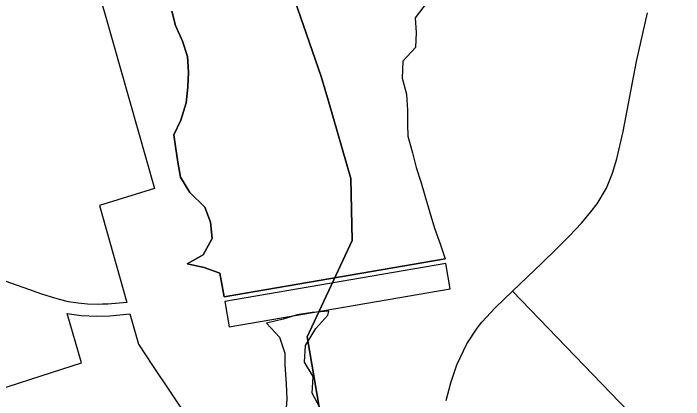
# Model space of a CAD drawing. Extents: x 1674899 to 2057726, y 653888 to 988278.
# Drawn here: x 1792253 to 1795121, y 784682 to 786334 of the extents above; entities that cross this region are included whole.
import ezdxf

# ---------------------------------------------------------------- set-up
doc = ezdxf.new("R2010")
doc.units = 0
for name, color, linetype in [('GM_X_Corporation', 7, 'Continuous'), ('GM_X_Hydro', 7, 'Continuous'), ('GM_X_Major_Lake', 7, 'Continuous'), ('GM_X_Major_River', 7, 'Continuous'), ('GM_X_State_Route', 7, 'Continuous'), ('GM_X_Township', 7, 'Continuous')]:
    doc.layers.add(name, color=color, linetype=linetype)

msp = doc.modelspace()

# ---------------------------------------------------------------- linework, layer by layer
at = {"layer": 'GM_X_Corporation'}
for points in [[(1792122, 788248.2), (1792318.8, 786813.4), (1792492.4, 786838.8), (1792643.4, 786337.2), (1792856.8, 785584.9), (1792621.7, 785511.7), (1792738.1, 785097.2), (1792656.6, 785090.5), (1792634.5, 785089.8), (1792616.1, 785089.2), (1792570, 785090.5), (1792530.2, 785094.3), (1792489.3, 785100.9), (1792450.2, 785109.9), (1792411.8, 785121.2), (1792374.1, 785133.2), (1792298.2, 785159.7), (1792078.1, 785237.7)], [(1791822.7, 784606.5), (1792459.4, 784811.9), (1792543.8, 784839.1), (1792483.1, 785050.9), (1792543.5, 785042.3), (1792610.3, 785038.7), (1792665.3, 785040.3), (1792751.8, 785048.6), (1792788.2, 784919.2), (1792848.3, 784828.5), (1793467.6, 783905.1)]]:
    msp.add_lwpolyline(points, dxfattribs=at)
at = {"layer": 'GM_X_Hydro'}
for p, q in [((1794104.1, 785264.8), (1793157.9, 785102.4)), ((1794122.8, 785156.4), (1794104.1, 785264.8)), ((1793176.5, 784994), (1794122.8, 785156.4)), ((1793157.9, 785102.4), (1793176.5, 784994))]:
    msp.add_line(p, q, dxfattribs=at)
at = {"layer": 'GM_X_Major_Lake'}
msp.add_line((1794100.8, 785284.5), (1793154.5, 785122.1), dxfattribs=at)
for points in [[(1794023.1, 786382.2), (1793972, 786314.8), (1793977.1, 786252.6), (1793974.1, 786188.5), (1793919.2, 786129.2), (1793916.1, 786057.1), (1793935.1, 785988.6), (1793940.1, 785920.4), (1793939.1, 785858.3), (1793940.4, 785808.1), (1793961.4, 785737.7), (1793976.5, 785675.3), (1793997.5, 785608.8), (1794016.5, 785544.4), (1794035.6, 785482), (1794054.7, 785415.5), (1794079.7, 785349), (1794100.8, 785284.5)], [(1793154.5, 785122.1), (1793136.9, 785222.4), (1793068.8, 785246.8), (1792996.7, 785263.2), (1793065, 785300.9), (1793103.4, 785370.9), (1793095.7, 785441.1), (1793071.9, 785505.3), (1793008, 785567.8), (1792968.2, 785634.1), (1792956.4, 785698.3), (1792946.7, 785764.5), (1792938.9, 785814.6), (1792969.2, 785876.6), (1792991.6, 785950.7), (1792999.9, 786018.8), (1793002.2, 786082.9), (1792998.5, 786149.1), (1792976.7, 786215.3), (1792946.9, 786281.6), (1792931.1, 786343.8)]]:
    msp.add_lwpolyline(points, dxfattribs=at)
at = {"layer": 'GM_X_Major_River'}
msp.add_line((1793154.5, 785122.1), (1794100.8, 785284.5), dxfattribs=at)
for points in [[(1794023.1, 786382.2), (1793972, 786314.8), (1793977.1, 786252.6), (1793974.1, 786188.5), (1793919.2, 786129.2), (1793916.1, 786057.1), (1793935.1, 785988.6), (1793940.1, 785920.4), (1793939.1, 785858.3), (1793940.4, 785808.1), (1793961.4, 785737.7), (1793976.5, 785675.3), (1793997.5, 785608.8), (1794016.5, 785544.4), (1794035.6, 785482), (1794054.7, 785415.5), (1794079.7, 785349), (1794100.8, 785284.5)], [(1792931.1, 786343.8), (1792946.9, 786281.6), (1792976.7, 786215.3), (1792998.5, 786149.1), (1793002.2, 786082.9), (1792999.9, 786018.8), (1792991.6, 785950.7), (1792969.2, 785876.6), (1792938.9, 785814.6), (1792946.7, 785764.5), (1792956.4, 785698.3), (1792968.2, 785634.1), (1793008, 785567.8), (1793071.9, 785505.3), (1793095.7, 785441.1), (1793103.4, 785370.9), (1793065, 785300.9), (1792996.7, 785263.2), (1793068.8, 785246.8), (1793136.9, 785222.4), (1793154.5, 785122.1)], [(1793603.4, 785059.9), (1793531.2, 785054.2), (1793467, 785044.5), (1793406.8, 785026.8), (1793336.5, 785009), (1793392.4, 784948.7), (1793414.2, 784880.4), (1793413.9, 784830.3), (1793419.6, 784750.1), (1793423.3, 784683.9), (1793417, 784611.8)], [(1793758.5, 784293.5), (1793706.7, 784355.9), (1793674.9, 784420.2), (1793663.1, 784490.4), (1793665.4, 784540.5), (1793645.6, 784602.7), (1793617.2, 784542.7), (1793563.3, 784581), (1793565.5, 784645.2), (1793531.7, 784709.5), (1793536.1, 784781.6), (1793498.2, 784841.9), (1793502.5, 784914.1), (1793547, 784986), (1793599.3, 785043.9), (1793603.4, 785059.9)]]:
    msp.add_lwpolyline(points, dxfattribs=at)
at = {"layer": 'GM_X_State_Route'}
for points in [[(1794105.3, 784678.5), (1794124.5, 784754), (1794150.9, 784830.6), (1794194, 784920.1), (1794237.8, 784987.2), (1794258.1, 785013.4), (1794314.8, 785074.9), (1794388.8, 785145.4), (1794514, 785265.9), (1794577.4, 785327.2), (1794632.5, 785382.3), (1794683.9, 785436.3), (1794724.1, 785485.5), (1794751.2, 785518.9), (1794791.8, 785586.9), (1794817.4, 785650.4), (1794835.7, 785711.3), (1794862.6, 785829.1), (1794919.8, 786127.6), (1794966.5, 786336.6)], [(1794388.8, 785145.4), (1794886.1, 784631.7)]]:
    msp.add_lwpolyline(points, dxfattribs=at)
at = {"layer": 'GM_X_Township'}
for points in [[(1796632.4, 800682.1), (1796269.5, 794910), (1793659.6, 795080.4), (1793566.2, 795093.7), (1792419.4, 795164.6), (1792575.9, 794355.5), (1792720.5, 793710.5), (1792763.7, 793045.1), (1792782.7, 792752.7), (1792702.3, 790313.3), (1792702.4, 789519.4), (1792744.6, 788755.4), (1792845.1, 788222), (1793027.9, 787628.5), (1793570.2, 786064.3), (1793601, 785958), (1793696.8, 785627.1), (1793702.8, 785362.4), (1793622.7, 785191.4), (1793510.1, 784951.2), (1793648.7, 784141)], [(1793648.7, 784141), (1793510.1, 784951.2), (1793622.7, 785191.4), (1793702.8, 785362.4), (1793696.8, 785627.1), (1793601, 785958), (1793570.2, 786064.3), (1793027.9, 787628.5), (1792845.1, 788222), (1792744.6, 788755.4), (1792702.4, 789519.4), (1792702.3, 790313.3), (1792782.7, 792752.7), (1792763.7, 793045.1), (1792720.5, 793710.5), (1792575.9, 794355.5), (1792419.4, 795164.6), (1793566.2, 795093.7), (1793659.6, 795080.4), (1796269.5, 794910), (1796632.4, 800682.1)]]:
    msp.add_lwpolyline(points, dxfattribs=at)

doc.saveas('drawing.dxf')
